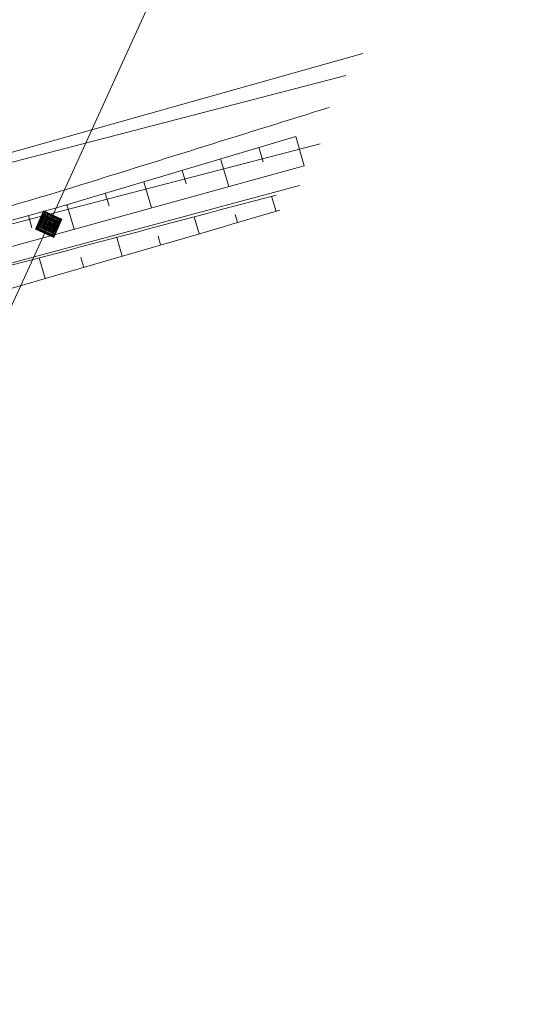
# Model space of a CAD drawing. Header units: metres. Extents: x 3425540 to 3446143, y 5432760 to 5444637.
# Tile 570 of 656: x 3437332 to 3437371, y 5444440 to 5444514. Entities that reach past the tile are written whole.
import ezdxf

# ---------------------------------------------------------------- set-up
doc = ezdxf.new("R2010")
doc.units = ezdxf.units.M
for name, color, linetype, lineweight in [('B_Bestand', 9, 'Continuous', 18), ('B_Böschung', 9, 'Continuous', 18), ('B_Flurgrenzen', 9, 'Continuous', 18)]:
    doc.layers.add(name, color=color, linetype=linetype, lineweight=lineweight)

msp = doc.modelspace()

# ---------------------------------------------------------------- linework, layer by layer
at = {"layer": 'B_Bestand'}
for p, q in [((3437371.323, 5444579.326), (3437334.501, 5444498.628)), ((3437334.501, 5444498.628), (3437296.254, 5444414.853))]:
    msp.add_line(p, q, dxfattribs=at)
for points in [[(3437334.123, 5444499.619), (3437333.51, 5444498.25), (3437334.879, 5444497.637), (3437335.492, 5444499.006), (3437334.123, 5444499.619)], [(3437334.153, 5444499.541), (3437333.586, 5444498.274), (3437334.852, 5444497.707), (3437335.419, 5444498.974), (3437334.153, 5444499.541)], [(3437334.183, 5444499.463), (3437333.664, 5444498.304), (3437334.822, 5444497.785), (3437335.341, 5444498.944), (3437334.183, 5444499.463)], [(3437334.212, 5444499.385), (3437333.742, 5444498.334), (3437334.793, 5444497.863), (3437335.263, 5444498.914), (3437334.212, 5444499.385)], [(3437334.242, 5444499.307), (3437333.82, 5444498.364), (3437334.763, 5444497.941), (3437335.185, 5444498.884), (3437334.242, 5444499.307)], [(3437334.272, 5444499.229), (3437333.898, 5444498.393), (3437334.733, 5444498.019), (3437335.107, 5444498.855), (3437334.272, 5444499.229)], [(3437334.302, 5444499.151), (3437333.976, 5444498.423), (3437334.703, 5444498.097), (3437335.029, 5444498.825), (3437334.302, 5444499.151)], [(3437334.331, 5444499.073), (3437334.054, 5444498.453), (3437334.674, 5444498.175), (3437334.951, 5444498.795), (3437334.331, 5444499.073)], [(3437334.361, 5444498.995), (3437334.132, 5444498.483), (3437334.644, 5444498.253), (3437334.873, 5444498.765), (3437334.361, 5444498.995)], [(3437334.391, 5444498.917), (3437334.21, 5444498.512), (3437334.614, 5444498.331), (3437334.795, 5444498.736), (3437334.391, 5444498.917)], [(3437334.421, 5444498.839), (3437334.288, 5444498.542), (3437334.584, 5444498.409), (3437334.717, 5444498.706), (3437334.421, 5444498.839)], [(3437334.45, 5444498.761), (3437334.366, 5444498.572), (3437334.555, 5444498.487), (3437334.639, 5444498.676), (3437334.45, 5444498.761)], [(3437334.48, 5444498.683), (3437334.444, 5444498.602), (3437334.525, 5444498.566), (3437334.561, 5444498.646), (3437334.48, 5444498.683)]]:
    msp.add_lwpolyline(points, dxfattribs=at)
msp.add_open_spline([(3437355.504, 5444507.367), (3437349.307, 5444505.433), (3437343.11, 5444503.498), (3437336.913, 5444501.563), (3437333.494, 5444500.496), (3437330.037, 5444499.551), (3437326.597, 5444498.554), (3437322.372, 5444497.33), (3437318.143, 5444496.12), (3437313.917, 5444494.9), (3437311.903, 5444494.319), (3437309.941, 5444493.567), (3437307.899, 5444493.073), (3437306.235, 5444492.671), (3437304.536, 5444492.477), (3437302.848, 5444492.214), (3437300.735, 5444491.885), (3437298.619, 5444491.58), (3437296.508, 5444491.246), (3437295.106, 5444491.024), (3437293.715, 5444490.734), (3437292.317, 5444490.494), (3437290.754, 5444490.227), (3437289.16, 5444490.198), (3437287.589, 5444489.957), (3437286.253, 5444489.752), (3437284.986, 5444489.307), (3437283.72, 5444488.775), (3437281.909, 5444488.015), (3437280.276, 5444487.06), (3437278.777, 5444485.766), (3437277.575, 5444484.728), (3437276.568, 5444483.601), (3437275.66, 5444482.327), (3437274.01, 5444480.014), (3437272.342, 5444477.745), (3437271.173, 5444475.188), (3437265.416, 5444462.593), (3437259.741, 5444449.967), (3437253.979, 5444437.378), (3437247.621, 5444423.488), (3437241.263, 5444409.597), (3437234.905, 5444395.706)], degree=3, knots=[0, 0, 0, 0, 0.107881, 0.107881, 0.107881, 0.167404, 0.167404, 0.167404, 0.240499, 0.240499, 0.240499, 0.275337, 0.275337, 0.275337, 0.303717, 0.303717, 0.303717, 0.339242, 0.339242, 0.339242, 0.362828, 0.362828, 0.362828, 0.389185, 0.389185, 0.389185, 0.411594, 0.411594, 0.411594, 0.443649, 0.443649, 0.443649, 0.469358, 0.469358, 0.469358, 0.516065, 0.516065, 0.516065, 0.74614, 0.74614, 0.74614, 1, 1, 1, 1], dxfattribs=at)
at = {"layer": 'B_Böschung'}
for p, q in [((3437353.023, 5444505.188), (3437353.644, 5444503.004)), ((3437350.243, 5444504.362), (3437350.558, 5444503.3)), ((3437347.367, 5444503.509), (3437347.981, 5444501.439)), ((3437344.491, 5444502.655), (3437344.79, 5444501.648)), ((3437341.615, 5444501.802), (3437342.197, 5444499.842)), ((3437338.739, 5444500.949), (3437339.022, 5444499.996)), ((3437351.527, 5444499.577), (3437351.197, 5444500.713)), ((3437335.863, 5444500.095), (3437336.409, 5444498.243)), ((3437332.977, 5444499.277), (3437333.232, 5444498.357)), ((3437345.766, 5444497.903), (3437345.396, 5444499.175)), ((3437348.646, 5444498.74), (3437348.471, 5444499.342)), ((3437340.004, 5444496.228), (3437339.595, 5444497.637)), ((3437342.885, 5444497.065), (3437342.69, 5444497.736)), ((3437334.242, 5444494.553), (3437333.793, 5444496.099)), ((3437337.123, 5444495.391), (3437336.909, 5444496.129))]:
    msp.add_line(p, q, dxfattribs=at)
for points in [[(3437295.302, 5444490.028), (3437296.015, 5444490.457), (3437298.061, 5444490.409), (3437300.962, 5444490.409), (3437334.901, 5444499.81), (3437353.023, 5444505.188)], [(3437295.584, 5444489.064), (3437296.82, 5444488.873), (3437299.151, 5444488.731), (3437301.862, 5444488.826), (3437305.81, 5444489.682), (3437310.328, 5444490.824), (3437322.124, 5444494.298), (3437353.644, 5444503.004)]]:
    msp.add_lwpolyline(points, dxfattribs=at)
for points, knots in [([(3437295.203, 5444487.87), (3437295.599, 5444487.759), (3437295.996, 5444487.648), (3437296.392, 5444487.537), (3437297.142, 5444487.327), (3437297.947, 5444487.372), (3437298.723, 5444487.395), (3437299.802, 5444487.427), (3437300.89, 5444487.449), (3437301.957, 5444487.68), (3437303.016, 5444487.909), (3437304.052, 5444488.147), (3437305.097, 5444488.394), (3437306.762, 5444488.788), (3437308.428, 5444489.177), (3437310.091, 5444489.583), (3437311.492, 5444489.926), (3437312.886, 5444490.295), (3437314.276, 5444490.678), (3437317.508, 5444491.569), (3437320.692, 5444492.626), (3437323.932, 5444493.485), (3437333.137, 5444495.925), (3437342.341, 5444498.365), (3437351.546, 5444500.805)], [0, 0, 0, 0, 0.021245, 0.021245, 0.021245, 0.061426, 0.061426, 0.061426, 0.117286, 0.117286, 0.117286, 0.172691, 0.172691, 0.172691, 0.261019, 0.261019, 0.261019, 0.33545, 0.33545, 0.33545, 0.508467, 0.508467, 0.508467, 1, 1, 1, 1]), ([(3437294.203, 5444488.015), (3437294.219, 5444487.793), (3437294.235, 5444487.571), (3437294.251, 5444487.349), (3437294.291, 5444486.796), (3437295.128, 5444486.603), (3437295.677, 5444486.492), (3437296.532, 5444486.32), (3437297.383, 5444486.205), (3437298.246, 5444486.159), (3437299.07, 5444486.116), (3437299.898, 5444486.04), (3437300.719, 5444486.111), (3437302.188, 5444486.239), (3437303.652, 5444486.462), (3437305.095, 5444486.778), (3437306.667, 5444487.123), (3437308.236, 5444487.468), (3437309.804, 5444487.824), (3437310.914, 5444488.076), (3437312.024, 5444488.327), (3437313.133, 5444488.586), (3437315.526, 5444489.146), (3437317.908, 5444489.755), (3437320.268, 5444490.441), (3437324.359, 5444491.631), (3437328.437, 5444492.866), (3437332.528, 5444494.055), (3437338.96, 5444495.925), (3437345.393, 5444497.795), (3437351.825, 5444499.664)], [0, 0, 0, 0, 0.011072, 0.011072, 0.011072, 0.038657, 0.038657, 0.038657, 0.08161, 0.08161, 0.08161, 0.122623, 0.122623, 0.122623, 0.196019, 0.196019, 0.196019, 0.276001, 0.276001, 0.276001, 0.332627, 0.332627, 0.332627, 0.454865, 0.454865, 0.454865, 0.666795, 0.666795, 0.666795, 1, 1, 1, 1])]:
    msp.add_open_spline(points, degree=3, knots=knots, dxfattribs=at)
at = {"layer": 'B_Flurgrenzen'}
for p, q in [((3437300.235, 5444495.117), (3437358.025, 5444511.411)), ((3437356.762, 5444509.748), (3437300.235, 5444495.117)), ((3437295.853, 5444489.324), (3437354.833, 5444504.643)), ((3437306.211, 5444488.903), (3437353.296, 5444501.516))]:
    msp.add_line(p, q, dxfattribs=at)

doc.saveas('drawing.dxf')
